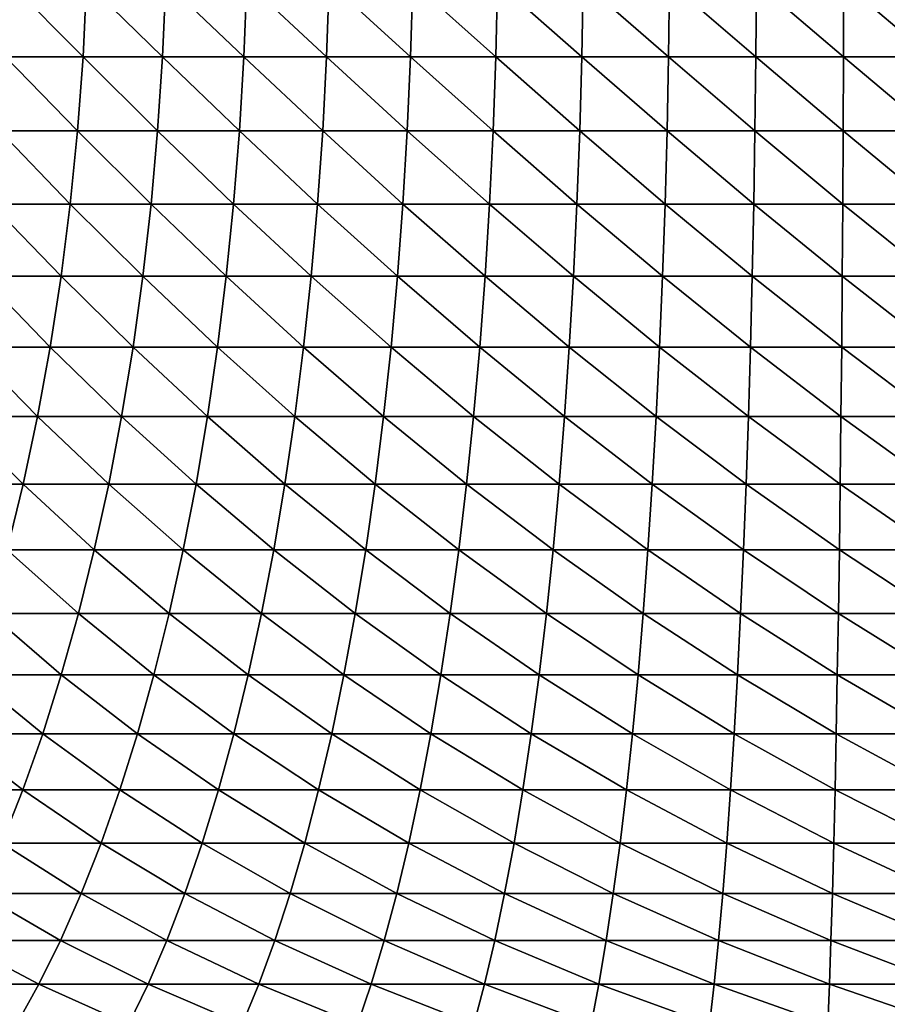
# Model space of a CAD drawing. Header units: millimetres. Extents: x -1052 to 2807, y 2 to 2368.
# Tile 967 of 1056: x -932.12 to -928.88, y 1299.19 to 1302.86. Entities that reach past the tile are written whole.
import ezdxf

# ---------------------------------------------------------------- set-up
doc = ezdxf.new("R2010")
doc.units = ezdxf.units.MM
doc.header["$LTSCALE"] = 41.718519
doc.layers.add('86', color=7, linetype='CONTINUOUS')

msp = doc.modelspace()

# ---------------------------------------------------------------- linework, layer by layer
at = {"layer": '86', "color": 7, "linetype": 'CONTINUOUS'}
for points in [[(-932.1722, 1302.7247, 5.9122), (-931.8827, 1302.7247, 6.0642), (-932.1573, 1303.0025, 5.8854), (-932.1722, 1302.7247, 5.9122)], [(-932.1573, 1303.0025, 5.8854), (-931.8827, 1302.7247, 6.0642), (-931.8691, 1303.0025, 6.0367), (-932.1573, 1303.0025, 5.8854)], [(-931.8827, 1302.7247, 6.0642), (-931.5862, 1302.7247, 6.2019), (-931.8691, 1303.0025, 6.0367), (-931.8827, 1302.7247, 6.0642)], [(-931.8691, 1303.0025, 6.0367), (-931.5862, 1302.7247, 6.2019), (-931.5739, 1303.0025, 6.1738), (-931.8691, 1303.0025, 6.0367)], [(-931.5862, 1302.7247, 6.2019), (-931.2834, 1302.7247, 6.3252), (-931.5739, 1303.0025, 6.1738), (-931.5862, 1302.7247, 6.2019)], [(-931.5739, 1303.0025, 6.1738), (-931.2834, 1302.7247, 6.3252), (-931.2725, 1303.0025, 6.2965), (-931.5739, 1303.0025, 6.1738)], [(-931.2834, 1302.7247, 6.3252), (-930.975, 1302.7247, 6.4337), (-931.2725, 1303.0025, 6.2965), (-931.2834, 1302.7247, 6.3252)], [(-931.2725, 1303.0025, 6.2965), (-930.975, 1302.7247, 6.4337), (-930.9655, 1303.0025, 6.4045), (-931.2725, 1303.0025, 6.2965)], [(-930.975, 1302.7247, 6.4337), (-930.6617, 1302.7247, 6.5272), (-930.9655, 1303.0025, 6.4045), (-930.975, 1302.7247, 6.4337)], [(-930.9655, 1303.0025, 6.4045), (-930.6617, 1302.7247, 6.5272), (-930.6537, 1303.0025, 6.4976), (-930.9655, 1303.0025, 6.4045)], [(-930.6617, 1302.7247, 6.5272), (-930.3443, 1302.7247, 6.6054), (-930.6537, 1303.0025, 6.4976), (-930.6617, 1302.7247, 6.5272)], [(-930.6537, 1303.0025, 6.4976), (-930.3443, 1302.7247, 6.6054), (-930.3377, 1303.0025, 6.5755), (-930.6537, 1303.0025, 6.4976)], [(-930.3443, 1302.7247, 6.6054), (-930.0235, 1302.7247, 6.6683), (-930.3377, 1303.0025, 6.5755), (-930.3443, 1302.7247, 6.6054)], [(-930.3377, 1303.0025, 6.5755), (-930.0235, 1302.7247, 6.6683), (-930.0183, 1303.0025, 6.638), (-930.3377, 1303.0025, 6.5755)], [(-930.0235, 1302.7247, 6.6683), (-929.7, 1302.7247, 6.7155), (-930.0183, 1303.0025, 6.638), (-930.0235, 1302.7247, 6.6683)], [(-930.0183, 1303.0025, 6.638), (-929.7, 1302.7247, 6.7155), (-929.6963, 1303.0025, 6.685), (-930.0183, 1303.0025, 6.638)], [(-929.7, 1302.7247, 6.7155), (-929.3746, 1302.7247, 6.747), (-929.6963, 1303.0025, 6.685), (-929.7, 1302.7247, 6.7155)], [(-929.6963, 1303.0025, 6.685), (-929.3746, 1302.7247, 6.747), (-929.3724, 1303.0025, 6.7164), (-929.6963, 1303.0025, 6.685)], [(-929.3746, 1302.7247, 6.747), (-929.048, 1302.7247, 6.7628), (-929.3724, 1303.0025, 6.7164), (-929.3746, 1302.7247, 6.747)], [(-929.3724, 1303.0025, 6.7164), (-929.048, 1302.7247, 6.7628), (-929.0473, 1303.0025, 6.7322), (-929.3724, 1303.0025, 6.7164)], [(-929.048, 1302.7247, 6.7628), (-928.7211, 1302.7247, 6.7628), (-929.0473, 1303.0025, 6.7322), (-929.048, 1302.7247, 6.7628)], [(-929.0473, 1303.0025, 6.7322), (-928.7211, 1302.7247, 6.7628), (-928.7219, 1303.0025, 6.7322), (-929.0473, 1303.0025, 6.7322)], [(-932.1946, 1302.4491, 5.9526), (-931.9031, 1302.4491, 6.1055), (-932.1722, 1302.7247, 5.9122), (-932.1946, 1302.4491, 5.9526)], [(-932.1722, 1302.7247, 5.9122), (-931.9031, 1302.4491, 6.1055), (-931.8827, 1302.7247, 6.0642), (-932.1722, 1302.7247, 5.9122)], [(-931.9031, 1302.4491, 6.1055), (-931.6046, 1302.4491, 6.2442), (-931.8827, 1302.7247, 6.0642), (-931.9031, 1302.4491, 6.1055)], [(-931.8827, 1302.7247, 6.0642), (-931.6046, 1302.4491, 6.2442), (-931.5862, 1302.7247, 6.2019), (-931.8827, 1302.7247, 6.0642)], [(-931.6046, 1302.4491, 6.2442), (-931.2998, 1302.4491, 6.3684), (-931.5862, 1302.7247, 6.2019), (-931.6046, 1302.4491, 6.2442)], [(-931.5862, 1302.7247, 6.2019), (-931.2998, 1302.4491, 6.3684), (-931.2834, 1302.7247, 6.3252), (-931.5862, 1302.7247, 6.2019)], [(-931.2998, 1302.4491, 6.3684), (-930.9893, 1302.4491, 6.4776), (-931.2834, 1302.7247, 6.3252), (-931.2998, 1302.4491, 6.3684)], [(-931.2834, 1302.7247, 6.3252), (-930.9893, 1302.4491, 6.4776), (-930.975, 1302.7247, 6.4337), (-931.2834, 1302.7247, 6.3252)], [(-930.9893, 1302.4491, 6.4776), (-930.6739, 1302.4491, 6.5717), (-930.975, 1302.7247, 6.4337), (-930.9893, 1302.4491, 6.4776)], [(-930.975, 1302.7247, 6.4337), (-930.6739, 1302.4491, 6.5717), (-930.6617, 1302.7247, 6.5272), (-930.975, 1302.7247, 6.4337)], [(-930.6739, 1302.4491, 6.5717), (-930.3543, 1302.4491, 6.6505), (-930.6617, 1302.7247, 6.5272), (-930.6739, 1302.4491, 6.5717)], [(-930.6617, 1302.7247, 6.5272), (-930.3543, 1302.4491, 6.6505), (-930.3443, 1302.7247, 6.6054), (-930.6617, 1302.7247, 6.5272)], [(-930.3543, 1302.4491, 6.6505), (-930.0312, 1302.4491, 6.7137), (-930.3443, 1302.7247, 6.6054), (-930.3543, 1302.4491, 6.6505)], [(-930.3443, 1302.7247, 6.6054), (-930.0312, 1302.4491, 6.7137), (-930.0235, 1302.7247, 6.6683), (-930.3443, 1302.7247, 6.6054)], [(-930.0312, 1302.4491, 6.7137), (-929.7055, 1302.4491, 6.7613), (-930.0235, 1302.7247, 6.6683), (-930.0312, 1302.4491, 6.7137)], [(-930.0235, 1302.7247, 6.6683), (-929.7055, 1302.4491, 6.7613), (-929.7, 1302.7247, 6.7155), (-930.0235, 1302.7247, 6.6683)], [(-929.7055, 1302.4491, 6.7613), (-929.3779, 1302.4491, 6.7931), (-929.7, 1302.7247, 6.7155), (-929.7055, 1302.4491, 6.7613)], [(-929.7, 1302.7247, 6.7155), (-929.3779, 1302.4491, 6.7931), (-929.3746, 1302.7247, 6.747), (-929.7, 1302.7247, 6.7155)], [(-929.3779, 1302.4491, 6.7931), (-929.0492, 1302.4491, 6.809), (-929.3746, 1302.7247, 6.747), (-929.3779, 1302.4491, 6.7931)], [(-929.3746, 1302.7247, 6.747), (-929.0492, 1302.4491, 6.809), (-929.048, 1302.7247, 6.7628), (-929.3746, 1302.7247, 6.747)], [(-929.0492, 1302.4491, 6.809), (-928.72, 1302.4491, 6.809), (-929.048, 1302.7247, 6.7628), (-929.0492, 1302.4491, 6.809)], [(-929.048, 1302.7247, 6.7628), (-928.72, 1302.4491, 6.809), (-928.7211, 1302.7247, 6.7628), (-929.048, 1302.7247, 6.7628)], [(-932.2245, 1302.1764, 6.0063), (-931.9304, 1302.1764, 6.1607), (-932.1946, 1302.4491, 5.9526), (-932.2245, 1302.1764, 6.0063)], [(-932.1946, 1302.4491, 5.9526), (-931.9304, 1302.1764, 6.1607), (-931.9031, 1302.4491, 6.1055), (-932.1946, 1302.4491, 5.9526)], [(-931.9304, 1302.1764, 6.1607), (-931.6292, 1302.1764, 6.3006), (-931.9031, 1302.4491, 6.1055), (-931.9304, 1302.1764, 6.1607)], [(-931.9031, 1302.4491, 6.1055), (-931.6292, 1302.1764, 6.3006), (-931.6046, 1302.4491, 6.2442), (-931.9031, 1302.4491, 6.1055)], [(-931.6292, 1302.1764, 6.3006), (-931.3216, 1302.1764, 6.4259), (-931.6046, 1302.4491, 6.2442), (-931.6292, 1302.1764, 6.3006)], [(-931.6046, 1302.4491, 6.2442), (-931.3216, 1302.1764, 6.4259), (-931.2998, 1302.4491, 6.3684), (-931.6046, 1302.4491, 6.2442)], [(-931.3216, 1302.1764, 6.4259), (-931.0083, 1302.1764, 6.5361), (-931.2998, 1302.4491, 6.3684), (-931.3216, 1302.1764, 6.4259)], [(-931.2998, 1302.4491, 6.3684), (-931.0083, 1302.1764, 6.5361), (-930.9893, 1302.4491, 6.4776), (-931.2998, 1302.4491, 6.3684)], [(-931.0083, 1302.1764, 6.5361), (-930.69, 1302.1764, 6.6311), (-930.9893, 1302.4491, 6.4776), (-931.0083, 1302.1764, 6.5361)], [(-930.9893, 1302.4491, 6.4776), (-930.69, 1302.1764, 6.6311), (-930.6739, 1302.4491, 6.5717), (-930.9893, 1302.4491, 6.4776)], [(-930.69, 1302.1764, 6.6311), (-930.3675, 1302.1764, 6.7105), (-930.6739, 1302.4491, 6.5717), (-930.69, 1302.1764, 6.6311)], [(-930.6739, 1302.4491, 6.5717), (-930.3675, 1302.1764, 6.7105), (-930.3543, 1302.4491, 6.6505), (-930.6739, 1302.4491, 6.5717)], [(-930.3675, 1302.1764, 6.7105), (-930.0416, 1302.1764, 6.7744), (-930.3543, 1302.4491, 6.6505), (-930.3675, 1302.1764, 6.7105)], [(-930.3543, 1302.4491, 6.6505), (-930.0416, 1302.1764, 6.7744), (-930.0312, 1302.4491, 6.7137), (-930.3543, 1302.4491, 6.6505)], [(-930.0416, 1302.1764, 6.7744), (-929.713, 1302.1764, 6.8223), (-930.0312, 1302.4491, 6.7137), (-930.0416, 1302.1764, 6.7744)], [(-930.0312, 1302.4491, 6.7137), (-929.713, 1302.1764, 6.8223), (-929.7055, 1302.4491, 6.7613), (-930.0312, 1302.4491, 6.7137)], [(-929.713, 1302.1764, 6.8223), (-929.3824, 1302.1764, 6.8544), (-929.7055, 1302.4491, 6.7613), (-929.713, 1302.1764, 6.8223)], [(-929.7055, 1302.4491, 6.7613), (-929.3824, 1302.1764, 6.8544), (-929.3779, 1302.4491, 6.7931), (-929.7055, 1302.4491, 6.7613)], [(-929.3824, 1302.1764, 6.8544), (-929.0506, 1302.1764, 6.8704), (-929.3779, 1302.4491, 6.7931), (-929.3824, 1302.1764, 6.8544)], [(-929.3779, 1302.4491, 6.7931), (-929.0506, 1302.1764, 6.8704), (-929.0492, 1302.4491, 6.809), (-929.3779, 1302.4491, 6.7931)], [(-929.0506, 1302.1764, 6.8704), (-928.7185, 1302.1764, 6.8704), (-929.0492, 1302.4491, 6.809), (-929.0506, 1302.1764, 6.8704)], [(-929.0492, 1302.4491, 6.809), (-928.7185, 1302.1764, 6.8704), (-928.72, 1302.4491, 6.809), (-929.0492, 1302.4491, 6.809)], [(-932.2617, 1301.9076, 6.0733), (-931.9643, 1301.9076, 6.2293), (-932.2245, 1302.1764, 6.0063), (-932.2617, 1301.9076, 6.0733)], [(-932.2245, 1302.1764, 6.0063), (-931.9643, 1301.9076, 6.2293), (-931.9304, 1302.1764, 6.1607), (-932.2245, 1302.1764, 6.0063)], [(-931.9643, 1301.9076, 6.2293), (-931.6598, 1301.9076, 6.3709), (-931.9304, 1302.1764, 6.1607), (-931.9643, 1301.9076, 6.2293)], [(-931.9304, 1302.1764, 6.1607), (-931.6598, 1301.9076, 6.3709), (-931.6292, 1302.1764, 6.3006), (-931.9304, 1302.1764, 6.1607)], [(-931.6598, 1301.9076, 6.3709), (-931.3487, 1301.9076, 6.4975), (-931.6292, 1302.1764, 6.3006), (-931.6598, 1301.9076, 6.3709)], [(-931.6292, 1302.1764, 6.3006), (-931.3487, 1301.9076, 6.4975), (-931.3216, 1302.1764, 6.4259), (-931.6292, 1302.1764, 6.3006)], [(-931.3487, 1301.9076, 6.4975), (-931.032, 1301.9076, 6.609), (-931.3216, 1302.1764, 6.4259), (-931.3487, 1301.9076, 6.4975)], [(-931.3216, 1302.1764, 6.4259), (-931.032, 1301.9076, 6.609), (-931.0083, 1302.1764, 6.5361), (-931.3216, 1302.1764, 6.4259)], [(-931.032, 1301.9076, 6.609), (-930.7101, 1301.9076, 6.705), (-931.0083, 1302.1764, 6.5361), (-931.032, 1301.9076, 6.609)], [(-931.0083, 1302.1764, 6.5361), (-930.7101, 1301.9076, 6.705), (-930.69, 1302.1764, 6.6311), (-931.0083, 1302.1764, 6.5361)], [(-930.7101, 1301.9076, 6.705), (-930.3841, 1301.9076, 6.7854), (-930.69, 1302.1764, 6.6311), (-930.7101, 1301.9076, 6.705)], [(-930.69, 1302.1764, 6.6311), (-930.3841, 1301.9076, 6.7854), (-930.3675, 1302.1764, 6.7105), (-930.69, 1302.1764, 6.6311)], [(-930.3841, 1301.9076, 6.7854), (-930.0545, 1301.9076, 6.8499), (-930.3675, 1302.1764, 6.7105), (-930.3841, 1301.9076, 6.7854)], [(-930.3675, 1302.1764, 6.7105), (-930.0545, 1301.9076, 6.8499), (-930.0416, 1302.1764, 6.7744), (-930.3675, 1302.1764, 6.7105)], [(-930.0545, 1301.9076, 6.8499), (-929.7222, 1301.9076, 6.8984), (-930.0416, 1302.1764, 6.7744), (-930.0545, 1301.9076, 6.8499)], [(-930.0416, 1302.1764, 6.7744), (-929.7222, 1301.9076, 6.8984), (-929.713, 1302.1764, 6.8223), (-930.0416, 1302.1764, 6.7744)], [(-929.7222, 1301.9076, 6.8984), (-929.3879, 1301.9076, 6.9308), (-929.713, 1302.1764, 6.8223), (-929.7222, 1301.9076, 6.8984)], [(-929.713, 1302.1764, 6.8223), (-929.3879, 1301.9076, 6.9308), (-929.3824, 1302.1764, 6.8544), (-929.713, 1302.1764, 6.8223)], [(-929.3879, 1301.9076, 6.9308), (-929.0525, 1301.9076, 6.947), (-929.3824, 1302.1764, 6.8544), (-929.3879, 1301.9076, 6.9308)], [(-929.3824, 1302.1764, 6.8544), (-929.0525, 1301.9076, 6.947), (-929.0506, 1302.1764, 6.8704), (-929.3824, 1302.1764, 6.8544)], [(-929.0525, 1301.9076, 6.947), (-928.7167, 1301.9076, 6.947), (-929.0506, 1302.1764, 6.8704), (-929.0525, 1301.9076, 6.947)], [(-929.0506, 1302.1764, 6.8704), (-928.7167, 1301.9076, 6.947), (-928.7185, 1302.1764, 6.8704), (-929.0506, 1302.1764, 6.8704)], [(-932.3062, 1301.6436, 6.1533), (-932.0049, 1301.6436, 6.3114), (-932.2617, 1301.9076, 6.0733), (-932.3062, 1301.6436, 6.1533)], [(-932.2617, 1301.9076, 6.0733), (-932.0049, 1301.6436, 6.3114), (-931.9643, 1301.9076, 6.2293), (-932.2617, 1301.9076, 6.0733)], [(-932.0049, 1301.6436, 6.3114), (-931.6963, 1301.6436, 6.4548), (-931.9643, 1301.9076, 6.2293), (-932.0049, 1301.6436, 6.3114)], [(-931.9643, 1301.9076, 6.2293), (-931.6963, 1301.6436, 6.4548), (-931.6598, 1301.9076, 6.3709), (-931.9643, 1301.9076, 6.2293)], [(-931.6963, 1301.6436, 6.4548), (-931.3812, 1301.6436, 6.5831), (-931.6598, 1301.9076, 6.3709), (-931.6963, 1301.6436, 6.4548)], [(-931.6598, 1301.9076, 6.3709), (-931.3812, 1301.6436, 6.5831), (-931.3487, 1301.9076, 6.4975), (-931.6598, 1301.9076, 6.3709)], [(-931.3812, 1301.6436, 6.5831), (-931.0602, 1301.6436, 6.696), (-931.3487, 1301.9076, 6.4975), (-931.3812, 1301.6436, 6.5831)], [(-931.3487, 1301.9076, 6.4975), (-931.0602, 1301.6436, 6.696), (-931.032, 1301.9076, 6.609), (-931.3487, 1301.9076, 6.4975)], [(-931.0602, 1301.6436, 6.696), (-930.7342, 1301.6436, 6.7933), (-931.032, 1301.9076, 6.609), (-931.0602, 1301.6436, 6.696)], [(-931.032, 1301.9076, 6.609), (-930.7342, 1301.6436, 6.7933), (-930.7101, 1301.9076, 6.705), (-931.032, 1301.9076, 6.609)], [(-930.7342, 1301.6436, 6.7933), (-930.4038, 1301.6436, 6.8747), (-930.7101, 1301.9076, 6.705), (-930.7342, 1301.6436, 6.7933)], [(-930.7101, 1301.9076, 6.705), (-930.4038, 1301.6436, 6.8747), (-930.3841, 1301.9076, 6.7854), (-930.7101, 1301.9076, 6.705)], [(-930.4038, 1301.6436, 6.8747), (-930.0699, 1301.6436, 6.9401), (-930.3841, 1301.9076, 6.7854), (-930.4038, 1301.6436, 6.8747)], [(-930.3841, 1301.9076, 6.7854), (-930.0699, 1301.6436, 6.9401), (-930.0545, 1301.9076, 6.8499), (-930.3841, 1301.9076, 6.7854)], [(-930.0699, 1301.6436, 6.9401), (-929.7332, 1301.6436, 6.9893), (-930.0545, 1301.9076, 6.8499), (-930.0699, 1301.6436, 6.9401)], [(-930.0545, 1301.9076, 6.8499), (-929.7332, 1301.6436, 6.9893), (-929.7222, 1301.9076, 6.8984), (-930.0545, 1301.9076, 6.8499)], [(-929.7332, 1301.6436, 6.9893), (-929.3946, 1301.6436, 7.0221), (-929.7222, 1301.9076, 6.8984), (-929.7332, 1301.6436, 6.9893)], [(-929.7222, 1301.9076, 6.8984), (-929.3946, 1301.6436, 7.0221), (-929.3879, 1301.9076, 6.9308), (-929.7222, 1301.9076, 6.8984)], [(-929.3946, 1301.6436, 7.0221), (-929.0547, 1301.6436, 7.0385), (-929.3879, 1301.9076, 6.9308), (-929.3946, 1301.6436, 7.0221)], [(-929.3879, 1301.9076, 6.9308), (-929.0547, 1301.6436, 7.0385), (-929.0525, 1301.9076, 6.947), (-929.3879, 1301.9076, 6.9308)], [(-929.0547, 1301.6436, 7.0385), (-928.7144, 1301.6436, 7.0385), (-929.0525, 1301.9076, 6.947), (-929.0547, 1301.6436, 7.0385)], [(-929.0525, 1301.9076, 6.947), (-928.7144, 1301.6436, 7.0385), (-928.7167, 1301.9076, 6.947), (-929.0525, 1301.9076, 6.947)], [(-932.3578, 1301.385, 6.246), (-932.0519, 1301.385, 6.4065), (-932.3062, 1301.6436, 6.1533), (-932.3578, 1301.385, 6.246)], [(-932.3062, 1301.6436, 6.1533), (-932.0519, 1301.385, 6.4065), (-932.0049, 1301.6436, 6.3114), (-932.3062, 1301.6436, 6.1533)], [(-932.0519, 1301.385, 6.4065), (-931.7387, 1301.385, 6.5521), (-932.0049, 1301.6436, 6.3114), (-932.0519, 1301.385, 6.4065)], [(-932.0049, 1301.6436, 6.3114), (-931.7387, 1301.385, 6.5521), (-931.6963, 1301.6436, 6.4548), (-932.0049, 1301.6436, 6.3114)], [(-931.7387, 1301.385, 6.5521), (-931.4188, 1301.385, 6.6823), (-931.6963, 1301.6436, 6.4548), (-931.7387, 1301.385, 6.5521)], [(-931.6963, 1301.6436, 6.4548), (-931.4188, 1301.385, 6.6823), (-931.3812, 1301.6436, 6.5831), (-931.6963, 1301.6436, 6.4548)], [(-931.4188, 1301.385, 6.6823), (-931.093, 1301.385, 6.7969), (-931.3812, 1301.6436, 6.5831), (-931.4188, 1301.385, 6.6823)], [(-931.3812, 1301.6436, 6.5831), (-931.093, 1301.385, 6.7969), (-931.0602, 1301.6436, 6.696), (-931.3812, 1301.6436, 6.5831)], [(-931.093, 1301.385, 6.7969), (-930.7621, 1301.385, 6.8957), (-931.0602, 1301.6436, 6.696), (-931.093, 1301.385, 6.7969)], [(-931.0602, 1301.6436, 6.696), (-930.7621, 1301.385, 6.8957), (-930.7342, 1301.6436, 6.7933), (-931.0602, 1301.6436, 6.696)], [(-930.7621, 1301.385, 6.8957), (-930.4267, 1301.385, 6.9784), (-930.7342, 1301.6436, 6.7933), (-930.7621, 1301.385, 6.8957)], [(-930.7342, 1301.6436, 6.7933), (-930.4267, 1301.385, 6.9784), (-930.4038, 1301.6436, 6.8747), (-930.7342, 1301.6436, 6.7933)], [(-930.4267, 1301.385, 6.9784), (-930.0878, 1301.385, 7.0447), (-930.4038, 1301.6436, 6.8747), (-930.4267, 1301.385, 6.9784)], [(-930.4038, 1301.6436, 6.8747), (-930.0878, 1301.385, 7.0447), (-930.0699, 1301.6436, 6.9401), (-930.4038, 1301.6436, 6.8747)], [(-930.0878, 1301.385, 7.0447), (-929.746, 1301.385, 7.0946), (-930.0699, 1301.6436, 6.9401), (-930.0878, 1301.385, 7.0447)], [(-930.0699, 1301.6436, 6.9401), (-929.746, 1301.385, 7.0946), (-929.7332, 1301.6436, 6.9893), (-930.0699, 1301.6436, 6.9401)], [(-929.746, 1301.385, 7.0946), (-929.4022, 1301.385, 7.128), (-929.7332, 1301.6436, 6.9893), (-929.746, 1301.385, 7.0946)], [(-929.7332, 1301.6436, 6.9893), (-929.4022, 1301.385, 7.128), (-929.3946, 1301.6436, 7.0221), (-929.7332, 1301.6436, 6.9893)], [(-929.4022, 1301.385, 7.128), (-929.0573, 1301.385, 7.1446), (-929.3946, 1301.6436, 7.0221), (-929.4022, 1301.385, 7.128)], [(-929.3946, 1301.6436, 7.0221), (-929.0573, 1301.385, 7.1446), (-929.0547, 1301.6436, 7.0385), (-929.3946, 1301.6436, 7.0221)], [(-929.0573, 1301.385, 7.1446), (-928.7119, 1301.385, 7.1446), (-929.0547, 1301.6436, 7.0385), (-929.0573, 1301.385, 7.1446)], [(-929.0547, 1301.6436, 7.0385), (-928.7119, 1301.385, 7.1446), (-928.7144, 1301.6436, 7.0385), (-929.0547, 1301.6436, 7.0385)], [(-932.4163, 1301.1328, 6.3513), (-932.1053, 1301.1328, 6.5145), (-932.3578, 1301.385, 6.246), (-932.4163, 1301.1328, 6.3513)], [(-932.3578, 1301.385, 6.246), (-932.1053, 1301.1328, 6.5145), (-932.0519, 1301.385, 6.4065), (-932.3578, 1301.385, 6.246)], [(-932.1053, 1301.1328, 6.5145), (-931.7868, 1301.1328, 6.6625), (-932.0519, 1301.385, 6.4065), (-932.1053, 1301.1328, 6.5145)], [(-932.0519, 1301.385, 6.4065), (-931.7868, 1301.1328, 6.6625), (-931.7387, 1301.385, 6.5521), (-932.0519, 1301.385, 6.4065)], [(-931.7868, 1301.1328, 6.6625), (-931.4615, 1301.1328, 6.7949), (-931.7387, 1301.385, 6.5521), (-931.7868, 1301.1328, 6.6625)], [(-931.7387, 1301.385, 6.5521), (-931.4615, 1301.1328, 6.7949), (-931.4188, 1301.385, 6.6823), (-931.7387, 1301.385, 6.5521)], [(-931.4615, 1301.1328, 6.7949), (-931.1302, 1301.1328, 6.9115), (-931.4188, 1301.385, 6.6823), (-931.4615, 1301.1328, 6.7949)], [(-931.4188, 1301.385, 6.6823), (-931.1302, 1301.1328, 6.9115), (-931.093, 1301.385, 6.7969), (-931.4188, 1301.385, 6.6823)], [(-931.1302, 1301.1328, 6.9115), (-930.7937, 1301.1328, 7.0119), (-931.093, 1301.385, 6.7969), (-931.1302, 1301.1328, 6.9115)], [(-931.093, 1301.385, 6.7969), (-930.7937, 1301.1328, 7.0119), (-930.7621, 1301.385, 6.8957), (-931.093, 1301.385, 6.7969)], [(-930.7937, 1301.1328, 7.0119), (-930.4527, 1301.1328, 7.0959), (-930.7621, 1301.385, 6.8957), (-930.7937, 1301.1328, 7.0119)], [(-930.7621, 1301.385, 6.8957), (-930.4527, 1301.1328, 7.0959), (-930.4267, 1301.385, 6.9784), (-930.7621, 1301.385, 6.8957)], [(-930.4527, 1301.1328, 7.0959), (-930.108, 1301.1328, 7.1634), (-930.4267, 1301.385, 6.9784), (-930.4527, 1301.1328, 7.0959)], [(-930.4267, 1301.385, 6.9784), (-930.108, 1301.1328, 7.1634), (-930.0878, 1301.385, 7.0447), (-930.4267, 1301.385, 6.9784)], [(-930.108, 1301.1328, 7.1634), (-929.7605, 1301.1328, 7.2142), (-930.0878, 1301.385, 7.0447), (-930.108, 1301.1328, 7.1634)], [(-930.0878, 1301.385, 7.0447), (-929.7605, 1301.1328, 7.2142), (-929.746, 1301.385, 7.0946), (-930.0878, 1301.385, 7.0447)], [(-929.7605, 1301.1328, 7.2142), (-929.411, 1301.1328, 7.2481), (-929.746, 1301.385, 7.0946), (-929.7605, 1301.1328, 7.2142)], [(-929.746, 1301.385, 7.0946), (-929.411, 1301.1328, 7.2481), (-929.4022, 1301.385, 7.128), (-929.746, 1301.385, 7.0946)], [(-929.411, 1301.1328, 7.2481), (-929.0602, 1301.1328, 7.265), (-929.4022, 1301.385, 7.128), (-929.411, 1301.1328, 7.2481)], [(-929.4022, 1301.385, 7.128), (-929.0602, 1301.1328, 7.265), (-929.0573, 1301.385, 7.1446), (-929.4022, 1301.385, 7.128)], [(-929.0602, 1301.1328, 7.265), (-928.709, 1301.1328, 7.265), (-929.0573, 1301.385, 7.1446), (-929.0602, 1301.1328, 7.265)], [(-929.0573, 1301.385, 7.1446), (-928.709, 1301.1328, 7.265), (-928.7119, 1301.385, 7.1446), (-929.0573, 1301.385, 7.1446)], [(-932.4163, 1301.1328, 6.3513), (-932.1648, 1300.8877, 6.6349), (-932.1053, 1301.1328, 6.5145), (-932.4163, 1301.1328, 6.3513)], [(-932.1648, 1300.8877, 6.6349), (-931.8405, 1300.8877, 6.7856), (-932.1053, 1301.1328, 6.5145), (-932.1648, 1300.8877, 6.6349)], [(-932.1053, 1301.1328, 6.5145), (-931.8405, 1300.8877, 6.7856), (-931.7868, 1301.1328, 6.6625), (-932.1053, 1301.1328, 6.5145)], [(-931.8405, 1300.8877, 6.7856), (-931.5092, 1300.8877, 6.9205), (-931.7868, 1301.1328, 6.6625), (-931.8405, 1300.8877, 6.7856)], [(-931.7868, 1301.1328, 6.6625), (-931.5092, 1300.8877, 6.9205), (-931.4615, 1301.1328, 6.7949), (-931.7868, 1301.1328, 6.6625)], [(-931.5092, 1300.8877, 6.9205), (-931.1718, 1300.8877, 7.0392), (-931.4615, 1301.1328, 6.7949), (-931.5092, 1300.8877, 6.9205)], [(-931.4615, 1301.1328, 6.7949), (-931.1718, 1300.8877, 7.0392), (-931.1302, 1301.1328, 6.9115), (-931.4615, 1301.1328, 6.7949)], [(-931.1718, 1300.8877, 7.0392), (-930.829, 1300.8877, 7.1415), (-931.1302, 1301.1328, 6.9115), (-931.1718, 1300.8877, 7.0392)], [(-931.1302, 1301.1328, 6.9115), (-930.829, 1300.8877, 7.1415), (-930.7937, 1301.1328, 7.0119), (-931.1302, 1301.1328, 6.9115)], [(-930.829, 1300.8877, 7.1415), (-930.4817, 1300.8877, 7.2271), (-930.7937, 1301.1328, 7.0119), (-930.829, 1300.8877, 7.1415)], [(-930.7937, 1301.1328, 7.0119), (-930.4817, 1300.8877, 7.2271), (-930.4527, 1301.1328, 7.0959), (-930.7937, 1301.1328, 7.0119)], [(-930.4817, 1300.8877, 7.2271), (-930.1307, 1300.8877, 7.2958), (-930.4527, 1301.1328, 7.0959), (-930.4817, 1300.8877, 7.2271)], [(-930.4527, 1301.1328, 7.0959), (-930.1307, 1300.8877, 7.2958), (-930.108, 1301.1328, 7.1634), (-930.4527, 1301.1328, 7.0959)], [(-930.1307, 1300.8877, 7.2958), (-929.7767, 1300.8877, 7.3475), (-930.108, 1301.1328, 7.1634), (-930.1307, 1300.8877, 7.2958)], [(-930.108, 1301.1328, 7.1634), (-929.7767, 1300.8877, 7.3475), (-929.7605, 1301.1328, 7.2142), (-930.108, 1301.1328, 7.1634)], [(-929.7767, 1300.8877, 7.3475), (-929.4207, 1300.8877, 7.382), (-929.7605, 1301.1328, 7.2142), (-929.7767, 1300.8877, 7.3475)], [(-929.7605, 1301.1328, 7.2142), (-929.4207, 1300.8877, 7.382), (-929.411, 1301.1328, 7.2481), (-929.7605, 1301.1328, 7.2142)], [(-929.4207, 1300.8877, 7.382), (-929.0634, 1300.8877, 7.3993), (-929.411, 1301.1328, 7.2481), (-929.4207, 1300.8877, 7.382)], [(-929.411, 1301.1328, 7.2481), (-929.0634, 1300.8877, 7.3993), (-929.0602, 1301.1328, 7.265), (-929.411, 1301.1328, 7.2481)], [(-929.0634, 1300.8877, 7.3993), (-928.7057, 1300.8877, 7.3993), (-929.0602, 1301.1328, 7.265), (-929.0634, 1300.8877, 7.3993)], [(-929.0602, 1301.1328, 7.265), (-928.7057, 1300.8877, 7.3993), (-928.709, 1301.1328, 7.265), (-929.0602, 1301.1328, 7.265)], [(-932.2304, 1300.6505, 6.7674), (-931.8995, 1300.6505, 6.9211), (-932.1648, 1300.8877, 6.6349), (-932.2304, 1300.6505, 6.7674)], [(-932.1648, 1300.8877, 6.6349), (-931.8995, 1300.6505, 6.9211), (-931.8405, 1300.8877, 6.7856), (-932.1648, 1300.8877, 6.6349)], [(-931.8995, 1300.6505, 6.9211), (-931.5616, 1300.6505, 7.0587), (-931.8405, 1300.8877, 6.7856), (-931.8995, 1300.6505, 6.9211)], [(-931.8405, 1300.8877, 6.7856), (-931.5616, 1300.6505, 7.0587), (-931.5092, 1300.8877, 6.9205), (-931.8405, 1300.8877, 6.7856)], [(-931.5616, 1300.6505, 7.0587), (-931.2174, 1300.6505, 7.1798), (-931.5092, 1300.8877, 6.9205), (-931.5616, 1300.6505, 7.0587)], [(-931.5092, 1300.8877, 6.9205), (-931.2174, 1300.6505, 7.1798), (-931.1718, 1300.8877, 7.0392), (-931.5092, 1300.8877, 6.9205)], [(-931.2174, 1300.6505, 7.1798), (-930.8678, 1300.6505, 7.2841), (-931.1718, 1300.8877, 7.0392), (-931.2174, 1300.6505, 7.1798)], [(-931.1718, 1300.8877, 7.0392), (-930.8678, 1300.6505, 7.2841), (-930.829, 1300.8877, 7.1415), (-931.1718, 1300.8877, 7.0392)], [(-930.8678, 1300.6505, 7.2841), (-930.5136, 1300.6505, 7.3714), (-930.829, 1300.8877, 7.1415), (-930.8678, 1300.6505, 7.2841)], [(-930.829, 1300.8877, 7.1415), (-930.5136, 1300.6505, 7.3714), (-930.4817, 1300.8877, 7.2271), (-930.829, 1300.8877, 7.1415)], [(-930.5136, 1300.6505, 7.3714), (-930.1555, 1300.6505, 7.4415), (-930.4817, 1300.8877, 7.2271), (-930.5136, 1300.6505, 7.3714)], [(-930.4817, 1300.8877, 7.2271), (-930.1555, 1300.6505, 7.4415), (-930.1307, 1300.8877, 7.2958), (-930.4817, 1300.8877, 7.2271)], [(-930.1555, 1300.6505, 7.4415), (-929.7945, 1300.6505, 7.4942), (-930.1307, 1300.8877, 7.2958), (-930.1555, 1300.6505, 7.4415)], [(-930.1307, 1300.8877, 7.2958), (-929.7945, 1300.6505, 7.4942), (-929.7767, 1300.8877, 7.3475), (-930.1307, 1300.8877, 7.2958)], [(-929.7945, 1300.6505, 7.4942), (-929.4314, 1300.6505, 7.5295), (-929.7767, 1300.8877, 7.3475), (-929.7945, 1300.6505, 7.4942)], [(-929.7767, 1300.8877, 7.3475), (-929.4314, 1300.6505, 7.5295), (-929.4207, 1300.8877, 7.382), (-929.7767, 1300.8877, 7.3475)], [(-929.4314, 1300.6505, 7.5295), (-929.067, 1300.6505, 7.5471), (-929.4207, 1300.8877, 7.382), (-929.4314, 1300.6505, 7.5295)], [(-929.4207, 1300.8877, 7.382), (-929.067, 1300.6505, 7.5471), (-929.0634, 1300.8877, 7.3993), (-929.4207, 1300.8877, 7.382)], [(-929.067, 1300.6505, 7.5471), (-928.7022, 1300.6505, 7.5471), (-929.0634, 1300.8877, 7.3993), (-929.067, 1300.6505, 7.5471)], [(-929.0634, 1300.8877, 7.3993), (-928.7022, 1300.6505, 7.5471), (-928.7057, 1300.8877, 7.3993), (-929.0634, 1300.8877, 7.3993)], [(-932.3016, 1300.4219, 6.9116), (-931.9637, 1300.4219, 7.0686), (-932.2304, 1300.6505, 6.7674), (-932.3016, 1300.4219, 6.9116)], [(-932.2304, 1300.6505, 6.7674), (-931.9637, 1300.4219, 7.0686), (-931.8995, 1300.6505, 6.9211), (-932.2304, 1300.6505, 6.7674)], [(-931.9637, 1300.4219, 7.0686), (-931.6186, 1300.4219, 7.2091), (-931.8995, 1300.6505, 6.9211), (-931.9637, 1300.4219, 7.0686)], [(-931.8995, 1300.6505, 6.9211), (-931.6186, 1300.4219, 7.2091), (-931.5616, 1300.6505, 7.0587), (-931.8995, 1300.6505, 6.9211)], [(-931.6186, 1300.4219, 7.2091), (-931.2671, 1300.4219, 7.3328), (-931.5616, 1300.6505, 7.0587), (-931.6186, 1300.4219, 7.2091)], [(-931.5616, 1300.6505, 7.0587), (-931.2671, 1300.4219, 7.3328), (-931.2174, 1300.6505, 7.1798), (-931.5616, 1300.6505, 7.0587)], [(-931.2671, 1300.4219, 7.3328), (-930.9101, 1300.4219, 7.4393), (-931.2174, 1300.6505, 7.1798), (-931.2671, 1300.4219, 7.3328)], [(-931.2174, 1300.6505, 7.1798), (-930.9101, 1300.4219, 7.4393), (-930.8678, 1300.6505, 7.2841), (-931.2174, 1300.6505, 7.1798)], [(-930.9101, 1300.4219, 7.4393), (-930.5483, 1300.4219, 7.5285), (-930.8678, 1300.6505, 7.2841), (-930.9101, 1300.4219, 7.4393)], [(-930.8678, 1300.6505, 7.2841), (-930.5483, 1300.4219, 7.5285), (-930.5136, 1300.6505, 7.3714), (-930.8678, 1300.6505, 7.2841)], [(-930.5483, 1300.4219, 7.5285), (-930.1826, 1300.4219, 7.6001), (-930.5136, 1300.6505, 7.3714), (-930.5483, 1300.4219, 7.5285)], [(-930.5136, 1300.6505, 7.3714), (-930.1826, 1300.4219, 7.6001), (-930.1555, 1300.6505, 7.4415), (-930.5136, 1300.6505, 7.3714)], [(-930.1826, 1300.4219, 7.6001), (-929.8139, 1300.4219, 7.6539), (-930.1555, 1300.6505, 7.4415), (-930.1826, 1300.4219, 7.6001)], [(-930.1555, 1300.6505, 7.4415), (-929.8139, 1300.4219, 7.6539), (-929.7945, 1300.6505, 7.4942), (-930.1555, 1300.6505, 7.4415)], [(-929.8139, 1300.4219, 7.6539), (-929.4431, 1300.4219, 7.6899), (-929.7945, 1300.6505, 7.4942), (-929.8139, 1300.4219, 7.6539)], [(-929.7945, 1300.6505, 7.4942), (-929.4431, 1300.4219, 7.6899), (-929.4314, 1300.6505, 7.5295), (-929.7945, 1300.6505, 7.4942)], [(-929.4431, 1300.4219, 7.6899), (-929.0709, 1300.4219, 7.7079), (-929.4314, 1300.6505, 7.5295), (-929.4431, 1300.4219, 7.6899)], [(-929.4314, 1300.6505, 7.5295), (-929.0709, 1300.4219, 7.7079), (-929.067, 1300.6505, 7.5471), (-929.4314, 1300.6505, 7.5295)], [(-929.0709, 1300.4219, 7.7079), (-928.6983, 1300.4219, 7.7079), (-929.067, 1300.6505, 7.5471), (-929.0709, 1300.4219, 7.7079)], [(-929.067, 1300.6505, 7.5471), (-928.6983, 1300.4219, 7.7079), (-928.7022, 1300.6505, 7.5471), (-929.067, 1300.6505, 7.5471)], [(-932.3785, 1300.2026, 7.067), (-932.033, 1300.2026, 7.2275), (-932.3016, 1300.4219, 6.9116), (-932.3785, 1300.2026, 7.067)], [(-932.3016, 1300.4219, 6.9116), (-932.033, 1300.2026, 7.2275), (-931.9637, 1300.4219, 7.0686), (-932.3016, 1300.4219, 6.9116)], [(-932.033, 1300.2026, 7.2275), (-931.6801, 1300.2026, 7.3712), (-931.9637, 1300.4219, 7.0686), (-932.033, 1300.2026, 7.2275)], [(-931.9637, 1300.4219, 7.0686), (-931.6801, 1300.2026, 7.3712), (-931.6186, 1300.4219, 7.2091), (-931.9637, 1300.4219, 7.0686)], [(-931.6801, 1300.2026, 7.3712), (-931.3207, 1300.2026, 7.4976), (-931.6186, 1300.4219, 7.2091), (-931.6801, 1300.2026, 7.3712)], [(-931.6186, 1300.4219, 7.2091), (-931.3207, 1300.2026, 7.4976), (-931.2671, 1300.4219, 7.3328), (-931.6186, 1300.4219, 7.2091)], [(-931.3207, 1300.2026, 7.4976), (-930.9556, 1300.2026, 7.6066), (-931.2671, 1300.4219, 7.3328), (-931.3207, 1300.2026, 7.4976)], [(-931.2671, 1300.4219, 7.3328), (-930.9556, 1300.2026, 7.6066), (-930.9101, 1300.4219, 7.4393), (-931.2671, 1300.4219, 7.3328)], [(-930.9556, 1300.2026, 7.6066), (-930.5857, 1300.2026, 7.6977), (-930.9101, 1300.4219, 7.4393), (-930.9556, 1300.2026, 7.6066)], [(-930.9101, 1300.4219, 7.4393), (-930.5857, 1300.2026, 7.6977), (-930.5483, 1300.4219, 7.5285), (-930.9101, 1300.4219, 7.4393)], [(-930.5857, 1300.2026, 7.6977), (-930.2118, 1300.2026, 7.7709), (-930.5483, 1300.4219, 7.5285), (-930.5857, 1300.2026, 7.6977)], [(-930.5483, 1300.4219, 7.5285), (-930.2118, 1300.2026, 7.7709), (-930.1826, 1300.4219, 7.6001), (-930.5483, 1300.4219, 7.5285)], [(-930.2118, 1300.2026, 7.7709), (-929.8348, 1300.2026, 7.826), (-930.1826, 1300.4219, 7.6001), (-930.2118, 1300.2026, 7.7709)], [(-930.1826, 1300.4219, 7.6001), (-929.8348, 1300.2026, 7.826), (-929.8139, 1300.4219, 7.6539), (-930.1826, 1300.4219, 7.6001)], [(-929.8348, 1300.2026, 7.826), (-929.4556, 1300.2026, 7.8628), (-929.8139, 1300.4219, 7.6539), (-929.8348, 1300.2026, 7.826)], [(-929.8139, 1300.4219, 7.6539), (-929.4556, 1300.2026, 7.8628), (-929.4431, 1300.4219, 7.6899), (-929.8139, 1300.4219, 7.6539)], [(-929.4556, 1300.2026, 7.8628), (-929.0751, 1300.2026, 7.8812), (-929.4431, 1300.4219, 7.6899), (-929.4556, 1300.2026, 7.8628)], [(-929.4431, 1300.4219, 7.6899), (-929.0751, 1300.2026, 7.8812), (-929.0709, 1300.4219, 7.7079), (-929.4431, 1300.4219, 7.6899)], [(-929.0751, 1300.2026, 7.8812), (-928.6941, 1300.2026, 7.8812), (-929.0709, 1300.4219, 7.7079), (-929.0751, 1300.2026, 7.8812)], [(-929.0709, 1300.4219, 7.7079), (-928.6941, 1300.2026, 7.8812), (-928.6983, 1300.4219, 7.7079), (-929.0709, 1300.4219, 7.7079)], [(-932.4606, 1299.9934, 7.2331), (-932.107, 1299.9934, 7.3974), (-932.3785, 1300.2026, 7.067), (-932.4606, 1299.9934, 7.2331)], [(-932.3785, 1300.2026, 7.067), (-932.107, 1299.9934, 7.3974), (-932.033, 1300.2026, 7.2275), (-932.3785, 1300.2026, 7.067)], [(-932.107, 1299.9934, 7.3974), (-931.7458, 1299.9934, 7.5445), (-932.033, 1300.2026, 7.2275), (-932.107, 1299.9934, 7.3974)], [(-932.033, 1300.2026, 7.2275), (-931.7458, 1299.9934, 7.5445), (-931.6801, 1300.2026, 7.3712), (-932.033, 1300.2026, 7.2275)], [(-931.7458, 1299.9934, 7.5445), (-931.378, 1299.9934, 7.6739), (-931.6801, 1300.2026, 7.3712), (-931.7458, 1299.9934, 7.5445)], [(-931.6801, 1300.2026, 7.3712), (-931.378, 1299.9934, 7.6739), (-931.3207, 1300.2026, 7.4976), (-931.6801, 1300.2026, 7.3712)], [(-931.378, 1299.9934, 7.6739), (-931.0043, 1299.9934, 7.7854), (-931.3207, 1300.2026, 7.4976), (-931.378, 1299.9934, 7.6739)], [(-931.3207, 1300.2026, 7.4976), (-931.0043, 1299.9934, 7.7854), (-930.9556, 1300.2026, 7.6066), (-931.3207, 1300.2026, 7.4976)], [(-931.0043, 1299.9934, 7.7854), (-930.6257, 1299.9934, 7.8787), (-930.9556, 1300.2026, 7.6066), (-931.0043, 1299.9934, 7.7854)], [(-930.9556, 1300.2026, 7.6066), (-930.6257, 1299.9934, 7.8787), (-930.5857, 1300.2026, 7.6977), (-930.9556, 1300.2026, 7.6066)], [(-930.6257, 1299.9934, 7.8787), (-930.243, 1299.9934, 7.9536), (-930.5857, 1300.2026, 7.6977), (-930.6257, 1299.9934, 7.8787)], [(-930.5857, 1300.2026, 7.6977), (-930.243, 1299.9934, 7.9536), (-930.2118, 1300.2026, 7.7709), (-930.5857, 1300.2026, 7.6977)], [(-930.243, 1299.9934, 7.9536), (-929.8572, 1299.9934, 8.01), (-930.2118, 1300.2026, 7.7709), (-930.243, 1299.9934, 7.9536)], [(-930.2118, 1300.2026, 7.7709), (-929.8572, 1299.9934, 8.01), (-929.8348, 1300.2026, 7.826), (-930.2118, 1300.2026, 7.7709)], [(-929.8572, 1299.9934, 8.01), (-929.469, 1299.9934, 8.0476), (-929.8348, 1300.2026, 7.826), (-929.8572, 1299.9934, 8.01)], [(-929.8348, 1300.2026, 7.826), (-929.469, 1299.9934, 8.0476), (-929.4556, 1300.2026, 7.8628), (-929.8348, 1300.2026, 7.826)], [(-929.469, 1299.9934, 8.0476), (-929.0795, 1299.9934, 8.0664), (-929.4556, 1300.2026, 7.8628), (-929.469, 1299.9934, 8.0476)], [(-929.4556, 1300.2026, 7.8628), (-929.0795, 1299.9934, 8.0664), (-929.0751, 1300.2026, 7.8812), (-929.4556, 1300.2026, 7.8628)], [(-929.0795, 1299.9934, 8.0664), (-928.6896, 1299.9934, 8.0664), (-929.0751, 1300.2026, 7.8812), (-929.0795, 1299.9934, 8.0664)], [(-929.0751, 1300.2026, 7.8812), (-928.6896, 1299.9934, 8.0664), (-928.6941, 1300.2026, 7.8812), (-929.0751, 1300.2026, 7.8812)], [(-932.4606, 1299.9934, 7.2331), (-932.1855, 1299.7949, 7.5778), (-932.107, 1299.9934, 7.3974), (-932.4606, 1299.9934, 7.2331)], [(-932.1855, 1299.7949, 7.5778), (-931.8156, 1299.7949, 7.7284), (-932.107, 1299.9934, 7.3974), (-932.1855, 1299.7949, 7.5778)], [(-932.107, 1299.9934, 7.3974), (-931.8156, 1299.7949, 7.7284), (-931.7458, 1299.9934, 7.5445), (-932.107, 1299.9934, 7.3974)], [(-931.8156, 1299.7949, 7.7284), (-931.4388, 1299.7949, 7.861), (-931.7458, 1299.9934, 7.5445), (-931.8156, 1299.7949, 7.7284)], [(-931.7458, 1299.9934, 7.5445), (-931.4388, 1299.7949, 7.861), (-931.378, 1299.9934, 7.6739), (-931.7458, 1299.9934, 7.5445)], [(-931.4388, 1299.7949, 7.861), (-931.056, 1299.7949, 7.9752), (-931.378, 1299.9934, 7.6739), (-931.4388, 1299.7949, 7.861)], [(-931.378, 1299.9934, 7.6739), (-931.056, 1299.7949, 7.9752), (-931.0043, 1299.9934, 7.7854), (-931.378, 1299.9934, 7.6739)], [(-931.056, 1299.7949, 7.9752), (-930.6681, 1299.7949, 8.0708), (-931.0043, 1299.9934, 7.7854), (-931.056, 1299.7949, 7.9752)], [(-931.0043, 1299.9934, 7.7854), (-930.6681, 1299.7949, 8.0708), (-930.6257, 1299.9934, 7.8787), (-931.0043, 1299.9934, 7.7854)], [(-930.6681, 1299.7949, 8.0708), (-930.2761, 1299.7949, 8.1476), (-930.6257, 1299.9934, 7.8787), (-930.6681, 1299.7949, 8.0708)], [(-930.6257, 1299.9934, 7.8787), (-930.2761, 1299.7949, 8.1476), (-930.243, 1299.9934, 7.9536), (-930.6257, 1299.9934, 7.8787)], [(-930.2761, 1299.7949, 8.1476), (-929.8809, 1299.7949, 8.2053), (-930.243, 1299.9934, 7.9536), (-930.2761, 1299.7949, 8.1476)], [(-930.243, 1299.9934, 7.9536), (-929.8809, 1299.7949, 8.2053), (-929.8572, 1299.9934, 8.01), (-930.243, 1299.9934, 7.9536)], [(-929.8809, 1299.7949, 8.2053), (-929.4833, 1299.7949, 8.2438), (-929.8572, 1299.9934, 8.01), (-929.8809, 1299.7949, 8.2053)], [(-929.8572, 1299.9934, 8.01), (-929.4833, 1299.7949, 8.2438), (-929.469, 1299.9934, 8.0476), (-929.8572, 1299.9934, 8.01)], [(-929.4833, 1299.7949, 8.2438), (-929.0843, 1299.7949, 8.2631), (-929.469, 1299.9934, 8.0476), (-929.4833, 1299.7949, 8.2438)], [(-929.469, 1299.9934, 8.0476), (-929.0843, 1299.7949, 8.2631), (-929.0795, 1299.9934, 8.0664), (-929.469, 1299.9934, 8.0476)], [(-929.0843, 1299.7949, 8.2631), (-928.6848, 1299.7949, 8.2631), (-929.0795, 1299.9934, 8.0664), (-929.0843, 1299.7949, 8.2631)], [(-929.0795, 1299.9934, 8.0664), (-928.6848, 1299.7949, 8.2631), (-928.6896, 1299.9934, 8.0664), (-929.0795, 1299.9934, 8.0664)], [(-932.2684, 1299.6077, 7.768), (-931.8892, 1299.6077, 7.9224), (-932.1855, 1299.7949, 7.5778), (-932.2684, 1299.6077, 7.768)], [(-932.1855, 1299.7949, 7.5778), (-931.8892, 1299.6077, 7.9224), (-931.8156, 1299.7949, 7.7284), (-932.1855, 1299.7949, 7.5778)], [(-931.8892, 1299.6077, 7.9224), (-931.5029, 1299.6077, 8.0584), (-931.8156, 1299.7949, 7.7284), (-931.8892, 1299.6077, 7.9224)], [(-931.8156, 1299.7949, 7.7284), (-931.5029, 1299.6077, 8.0584), (-931.4388, 1299.7949, 7.861), (-931.8156, 1299.7949, 7.7284)], [(-931.5029, 1299.6077, 8.0584), (-931.1105, 1299.6077, 8.1754), (-931.4388, 1299.7949, 7.861), (-931.5029, 1299.6077, 8.0584)], [(-931.4388, 1299.7949, 7.861), (-931.1105, 1299.6077, 8.1754), (-931.056, 1299.7949, 7.9752), (-931.4388, 1299.7949, 7.861)], [(-931.1105, 1299.6077, 8.1754), (-930.7129, 1299.6077, 8.2734), (-931.056, 1299.7949, 7.9752), (-931.1105, 1299.6077, 8.1754)], [(-931.056, 1299.7949, 7.9752), (-930.7129, 1299.6077, 8.2734), (-930.6681, 1299.7949, 8.0708), (-931.056, 1299.7949, 7.9752)], [(-930.7129, 1299.6077, 8.2734), (-930.3111, 1299.6077, 8.3521), (-930.6681, 1299.7949, 8.0708), (-930.7129, 1299.6077, 8.2734)], [(-930.6681, 1299.7949, 8.0708), (-930.3111, 1299.6077, 8.3521), (-930.2761, 1299.7949, 8.1476), (-930.6681, 1299.7949, 8.0708)], [(-930.3111, 1299.6077, 8.3521), (-929.9059, 1299.6077, 8.4113), (-930.2761, 1299.7949, 8.1476), (-930.3111, 1299.6077, 8.3521)], [(-930.2761, 1299.7949, 8.1476), (-929.9059, 1299.6077, 8.4113), (-929.8809, 1299.7949, 8.2053), (-930.2761, 1299.7949, 8.1476)], [(-929.9059, 1299.6077, 8.4113), (-929.4983, 1299.6077, 8.4508), (-929.8809, 1299.7949, 8.2053), (-929.9059, 1299.6077, 8.4113)], [(-929.8809, 1299.7949, 8.2053), (-929.4983, 1299.6077, 8.4508), (-929.4833, 1299.7949, 8.2438), (-929.8809, 1299.7949, 8.2053)], [(-929.4983, 1299.6077, 8.4508), (-929.0893, 1299.6077, 8.4706), (-929.4833, 1299.7949, 8.2438), (-929.4983, 1299.6077, 8.4508)], [(-929.4833, 1299.7949, 8.2438), (-929.0893, 1299.6077, 8.4706), (-929.0843, 1299.7949, 8.2631), (-929.4833, 1299.7949, 8.2438)], [(-929.0893, 1299.6077, 8.4706), (-928.6798, 1299.6077, 8.4706), (-929.0843, 1299.7949, 8.2631), (-929.0893, 1299.6077, 8.4706)], [(-929.0843, 1299.7949, 8.2631), (-928.6798, 1299.6077, 8.4706), (-928.6848, 1299.7949, 8.2631), (-929.0843, 1299.7949, 8.2631)], [(-932.3553, 1299.4323, 7.9676), (-931.9663, 1299.4323, 8.126), (-932.2684, 1299.6077, 7.768), (-932.3553, 1299.4323, 7.9676)], [(-932.2684, 1299.6077, 7.768), (-931.9663, 1299.4323, 8.126), (-931.8892, 1299.6077, 7.9224), (-932.2684, 1299.6077, 7.768)], [(-931.9663, 1299.4323, 8.126), (-931.5702, 1299.4323, 8.2654), (-931.8892, 1299.6077, 7.9224), (-931.9663, 1299.4323, 8.126)], [(-931.8892, 1299.6077, 7.9224), (-931.5702, 1299.4323, 8.2654), (-931.5029, 1299.6077, 8.0584), (-931.8892, 1299.6077, 7.9224)], [(-931.5702, 1299.4323, 8.2654), (-931.1677, 1299.4323, 8.3855), (-931.5029, 1299.6077, 8.0584), (-931.5702, 1299.4323, 8.2654)], [(-931.5029, 1299.6077, 8.0584), (-931.1677, 1299.4323, 8.3855), (-931.1105, 1299.6077, 8.1754), (-931.5029, 1299.6077, 8.0584)], [(-931.1677, 1299.4323, 8.3855), (-930.7599, 1299.4323, 8.486), (-931.1105, 1299.6077, 8.1754), (-931.1677, 1299.4323, 8.3855)], [(-931.1105, 1299.6077, 8.1754), (-930.7599, 1299.4323, 8.486), (-930.7129, 1299.6077, 8.2734), (-931.1105, 1299.6077, 8.1754)], [(-930.7599, 1299.4323, 8.486), (-930.3477, 1299.4323, 8.5667), (-930.7129, 1299.6077, 8.2734), (-930.7599, 1299.4323, 8.486)], [(-930.7129, 1299.6077, 8.2734), (-930.3477, 1299.4323, 8.5667), (-930.3111, 1299.6077, 8.3521), (-930.7129, 1299.6077, 8.2734)], [(-930.3477, 1299.4323, 8.5667), (-929.9321, 1299.4323, 8.6273), (-930.3111, 1299.6077, 8.3521), (-930.3477, 1299.4323, 8.5667)], [(-930.3111, 1299.6077, 8.3521), (-929.9321, 1299.4323, 8.6273), (-929.9059, 1299.6077, 8.4113), (-930.3111, 1299.6077, 8.3521)], [(-929.9321, 1299.4323, 8.6273), (-929.5141, 1299.4323, 8.6679), (-929.9059, 1299.6077, 8.4113), (-929.9321, 1299.4323, 8.6273)], [(-929.9059, 1299.6077, 8.4113), (-929.5141, 1299.4323, 8.6679), (-929.4983, 1299.6077, 8.4508), (-929.9059, 1299.6077, 8.4113)], [(-929.5141, 1299.4323, 8.6679), (-929.0946, 1299.4323, 8.6882), (-929.4983, 1299.6077, 8.4508), (-929.5141, 1299.4323, 8.6679)], [(-929.4983, 1299.6077, 8.4508), (-929.0946, 1299.4323, 8.6882), (-929.0893, 1299.6077, 8.4706), (-929.4983, 1299.6077, 8.4508)], [(-929.0946, 1299.4323, 8.6882), (-928.6746, 1299.4323, 8.6882), (-929.0893, 1299.6077, 8.4706), (-929.0946, 1299.4323, 8.6882)], [(-929.0893, 1299.6077, 8.4706), (-928.6746, 1299.4323, 8.6882), (-928.6798, 1299.6077, 8.4706), (-929.0893, 1299.6077, 8.4706)], [(-932.446, 1299.2694, 8.1758), (-932.0469, 1299.2694, 8.3383), (-932.3553, 1299.4323, 7.9676), (-932.446, 1299.2694, 8.1758)], [(-932.3553, 1299.4323, 7.9676), (-932.0469, 1299.2694, 8.3383), (-931.9663, 1299.4323, 8.126), (-932.3553, 1299.4323, 7.9676)], [(-932.0469, 1299.2694, 8.3383), (-931.6403, 1299.2694, 8.4814), (-931.9663, 1299.4323, 8.126), (-932.0469, 1299.2694, 8.3383)], [(-931.9663, 1299.4323, 8.126), (-931.6403, 1299.2694, 8.4814), (-931.5702, 1299.4323, 8.2654), (-931.9663, 1299.4323, 8.126)], [(-931.6403, 1299.2694, 8.4814), (-931.2274, 1299.2694, 8.6046), (-931.5702, 1299.4323, 8.2654), (-931.6403, 1299.2694, 8.4814)], [(-931.5702, 1299.4323, 8.2654), (-931.2274, 1299.2694, 8.6046), (-931.1677, 1299.4323, 8.3855), (-931.5702, 1299.4323, 8.2654)], [(-931.2274, 1299.2694, 8.6046), (-930.8089, 1299.2694, 8.7077), (-931.1677, 1299.4323, 8.3855), (-931.2274, 1299.2694, 8.6046)], [(-931.1677, 1299.4323, 8.3855), (-930.8089, 1299.2694, 8.7077), (-930.7599, 1299.4323, 8.486), (-931.1677, 1299.4323, 8.3855)], [(-930.8089, 1299.2694, 8.7077), (-930.386, 1299.2694, 8.7905), (-930.7599, 1299.4323, 8.486), (-930.8089, 1299.2694, 8.7077)], [(-930.7599, 1299.4323, 8.486), (-930.386, 1299.2694, 8.7905), (-930.3477, 1299.4323, 8.5667), (-930.7599, 1299.4323, 8.486)], [(-930.386, 1299.2694, 8.7905), (-929.9595, 1299.2694, 8.8528), (-930.3477, 1299.4323, 8.5667), (-930.386, 1299.2694, 8.7905)], [(-930.3477, 1299.4323, 8.5667), (-929.9595, 1299.2694, 8.8528), (-929.9321, 1299.4323, 8.6273), (-930.3477, 1299.4323, 8.5667)], [(-929.9595, 1299.2694, 8.8528), (-929.5305, 1299.2694, 8.8944), (-929.9321, 1299.4323, 8.6273), (-929.9595, 1299.2694, 8.8528)], [(-929.9321, 1299.4323, 8.6273), (-929.5305, 1299.2694, 8.8944), (-929.5141, 1299.4323, 8.6679), (-929.9321, 1299.4323, 8.6273)], [(-929.5305, 1299.2694, 8.8944), (-929.1001, 1299.2694, 8.9152), (-929.5141, 1299.4323, 8.6679), (-929.5305, 1299.2694, 8.8944)], [(-929.5141, 1299.4323, 8.6679), (-929.1001, 1299.2694, 8.9152), (-929.0946, 1299.4323, 8.6882), (-929.5141, 1299.4323, 8.6679)], [(-929.1001, 1299.2694, 8.9152), (-928.6691, 1299.2694, 8.9152), (-929.0946, 1299.4323, 8.6882), (-929.1001, 1299.2694, 8.9152)], [(-929.0946, 1299.4323, 8.6882), (-928.6691, 1299.2694, 8.9152), (-928.6746, 1299.4323, 8.6882), (-929.0946, 1299.4323, 8.6882)], [(-932.446, 1299.2694, 8.1758), (-932.1305, 1299.1195, 8.5589), (-932.0469, 1299.2694, 8.3383), (-932.446, 1299.2694, 8.1758)], [(-932.1305, 1299.1195, 8.5589), (-931.7132, 1299.1195, 8.7057), (-932.0469, 1299.2694, 8.3383), (-932.1305, 1299.1195, 8.5589)], [(-932.0469, 1299.2694, 8.3383), (-931.7132, 1299.1195, 8.7057), (-931.6403, 1299.2694, 8.4814), (-932.0469, 1299.2694, 8.3383)], [(-931.7132, 1299.1195, 8.7057), (-931.2893, 1299.1195, 8.8322), (-931.6403, 1299.2694, 8.4814), (-931.7132, 1299.1195, 8.7057)], [(-931.6403, 1299.2694, 8.4814), (-931.2893, 1299.1195, 8.8322), (-931.2274, 1299.2694, 8.6046), (-931.6403, 1299.2694, 8.4814)], [(-931.2893, 1299.1195, 8.8322), (-930.8598, 1299.1195, 8.938), (-931.2274, 1299.2694, 8.6046), (-931.2893, 1299.1195, 8.8322)], [(-931.2274, 1299.2694, 8.6046), (-930.8598, 1299.1195, 8.938), (-930.8089, 1299.2694, 8.7077), (-931.2274, 1299.2694, 8.6046)], [(-930.8598, 1299.1195, 8.938), (-930.4257, 1299.1195, 9.023), (-930.8089, 1299.2694, 8.7077), (-930.8598, 1299.1195, 8.938)], [(-930.8089, 1299.2694, 8.7077), (-930.4257, 1299.1195, 9.023), (-930.386, 1299.2694, 8.7905), (-930.8089, 1299.2694, 8.7077)], [(-930.4257, 1299.1195, 9.023), (-929.9879, 1299.1195, 9.087), (-930.386, 1299.2694, 8.7905), (-930.4257, 1299.1195, 9.023)], [(-930.386, 1299.2694, 8.7905), (-929.9879, 1299.1195, 9.087), (-929.9595, 1299.2694, 8.8528), (-930.386, 1299.2694, 8.7905)], [(-929.9879, 1299.1195, 9.087), (-929.5476, 1299.1195, 9.1296), (-929.9595, 1299.2694, 8.8528), (-929.9879, 1299.1195, 9.087)], [(-929.9595, 1299.2694, 8.8528), (-929.5476, 1299.1195, 9.1296), (-929.5305, 1299.2694, 8.8944), (-929.9595, 1299.2694, 8.8528)], [(-929.5476, 1299.1195, 9.1296), (-929.1058, 1299.1195, 9.151), (-929.5305, 1299.2694, 8.8944), (-929.5476, 1299.1195, 9.1296)], [(-929.5305, 1299.2694, 8.8944), (-929.1058, 1299.1195, 9.151), (-929.1001, 1299.2694, 8.9152), (-929.5305, 1299.2694, 8.8944)], [(-929.1058, 1299.1195, 9.151), (-928.6634, 1299.1195, 9.151), (-929.1001, 1299.2694, 8.9152), (-929.1058, 1299.1195, 9.151)], [(-929.1001, 1299.2694, 8.9152), (-928.6634, 1299.1195, 9.151), (-928.6691, 1299.2694, 8.9152), (-929.1001, 1299.2694, 8.9152)]]:
    msp.add_3dface(points, dxfattribs=at)

doc.saveas('drawing.dxf')
